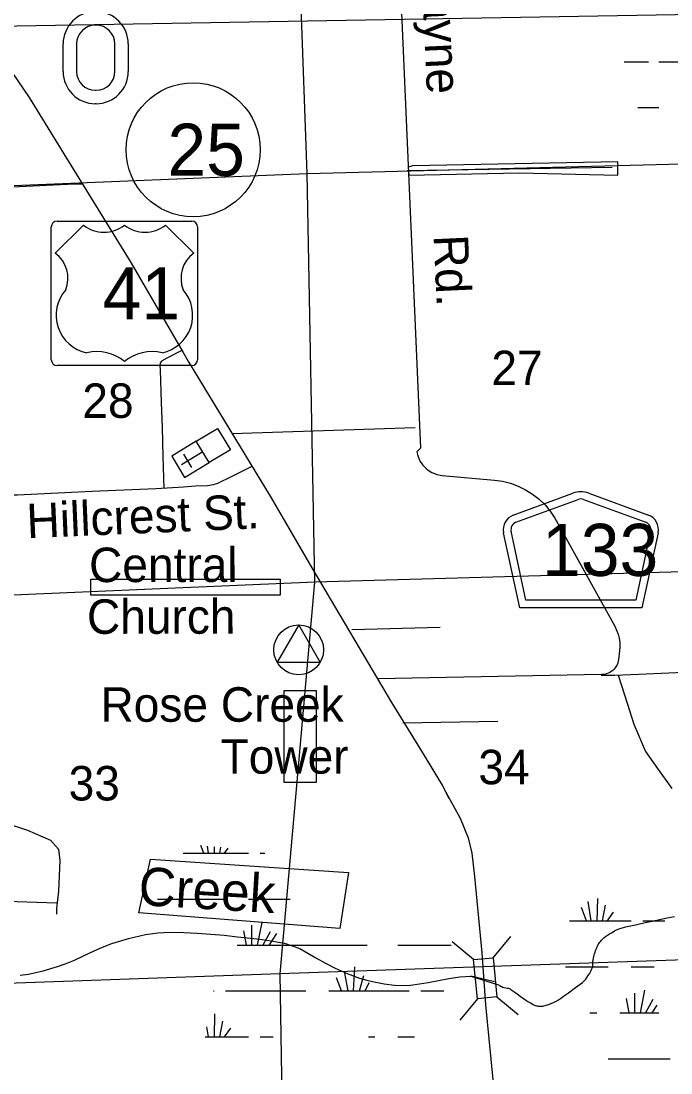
# Model space of a CAD drawing. Extents: x 2480962 to 2688785, y 277103 to 599240.
# Drawn here: x 2562680 to 2571170, y 400443 to 414174 of the extents above; entities that cross this region are included whole.
import ezdxf

# ---------------------------------------------------------------- set-up
doc = ezdxf.new("R2010")
doc.units = 0
for name, color, linetype in [('Bridges', 7, 'Continuous'), ('County Roads Related Text', 7, 'Continuous'), ('County Routes Highway Center Lines', 7, 'Continuous'), ('Culture', 7, 'Continuous'), ('Culture Text', 7, 'Continuous'), ('Divided_Highway', 7, 'Continuous'), ('Lakes and Ponds Text', 7, 'Continuous'), ('Level 31', 7, 'Continuous'), ('Local Roads Improved', 7, 'Continuous'), ('Local Roads Paved', 7, 'Continuous'), ('Narrow River Creek and Branch and Slough', 7, 'Continuous'), ('Planning Number US Highways', 7, 'Continuous'), ('Roadshields County Roads', 7, 'Continuous'), ('Roadshields US Highways', 7, 'Continuous'), ('Section Lines', 7, 'Continuous'), ('Section Numbers', 7, 'Continuous'), ('Swamps', 7, 'Continuous'), ('Township and Range lines', 7, 'Continuous'), ('Uninventoried Roads and Features', 7, 'Continuous'), ('US Routes Highway Center Lines', 7, 'Continuous')]:
    doc.layers.add(name, color=color, linetype=linetype)

msp = doc.modelspace()

# ---------------------------------------------------------------- linework, layer by layer
at = {"layer": 'Bridges'}
for p, q in [((2568847.071, 401946.764), (2569077.345, 402226.131)), ((2568592.25, 401922.218), (2568312.884, 402152.493)), ((2568641.342, 401412.577), (2568411.068, 401133.211)), ((2568896.163, 401437.123), (2569175.529, 401206.849))]:
    msp.add_line(p, q, dxfattribs=at)
msp.add_lwpolyline([(2568641.342, 401412.577), (2568592.25, 401922.218), (2568847.071, 401946.764), (2568896.163, 401437.123)], close=True, dxfattribs=at)
at = {"layer": 'County Routes Highway Center Lines'}
for p, q in [((2567332.1, 421633.197), (2567897.322, 408597.924)), ((2568181.403, 408242.171), (2568862.99, 408181.491)), ((2569670.647, 407655.877), (2570435.283, 406275.103)), ((2570497.99, 405953.479), (2570484.192, 405839.639)), ((2570264.395, 405642.027), (2567341.856, 405587.586))]:
    msp.add_line(p, q, dxfattribs=at)
for points in [[(2552103.363, 412390.475), (2552111.374, 412388.228), (2552223.592, 412352.318), (2552331.321, 412280.498), (2552416.607, 412159.303), (2552533.314, 411957.31), (2552654.51, 411854.069), (2552811.615, 411782.25), (2553000.142, 411764.295), (2554521.82, 411764.295), (2555792.13, 411764.295), (2556622.545, 411777.761), (2557125.282, 411795.716), (2557897.343, 411818.159), (2558359.682, 411831.626), (2559674.879, 411894.468), (2559926.248, 411889.979), (2561645.43, 411966.287), (2563378.079, 412047.085), (2563476.831, 412047.085), (2563480.746, 412047.302)], [(2567897.322, 408597.924), (2567850.412, 408552.875), (2567858.226, 408515.172), (2567869.939, 408478.492), (2567885.422, 408443.237), (2567904.505, 408409.794), (2567926.979, 408378.528), (2567952.598, 408349.784), (2567981.082, 408323.875), (2568012.117, 408301.085), (2568045.365, 408281.664), (2568080.461, 408265.826), (2568117.02, 408253.741), (2568154.642, 408245.545), (2568181.403, 408242.171)], [(2568862.99, 408181.491), (2568969.458, 408166.362), (2569073.762, 408140.186), (2569174.759, 408103.251), (2569271.341, 408055.961), (2569362.452, 407998.835), (2569447.091, 407932.497), (2569524.333, 407857.676), (2569593.33, 407775.19), (2569653.328, 407685.943), (2569670.647, 407655.877)], [(2570435.283, 406275.103), (2570459.664, 406225.062), (2570478.682, 406172.747), (2570492.125, 406118.73), (2570499.85, 406063.603), (2570501.77, 406007.972), (2570497.99, 405953.479)], [(2570484.192, 405839.639), (2570480.144, 405816.474), (2570473.697, 405793.859), (2570464.923, 405772.04), (2570453.914, 405751.26), (2570440.794, 405731.743), (2570425.706, 405713.705), (2570408.815, 405697.342), (2570390.308, 405682.835), (2570370.384, 405670.343), (2570349.264, 405660), (2570327.178, 405651.922), (2570304.369, 405646.198), (2570281.087, 405642.889), (2570264.395, 405642.027)]]:
    msp.add_lwpolyline(points, dxfattribs=at)
at = {"layer": 'Culture'}
for p, q in [((2563660.672, 414120.244), (2563650.672, 414120.244)), ((2563230.672, 413515.244), (2563230.672, 413875.244)), ((2563405.672, 413875.244), (2563405.672, 413515.244)), ((2563905.672, 413515.244), (2563905.672, 413875.244)), ((2564080.672, 413875.244), (2564080.672, 413515.244)), ((2563650.672, 413270.244), (2563660.672, 413270.244)), ((2563660.672, 413095.244), (2563650.672, 413095.244)), ((2564969.201, 408688.291), (2564648.226, 408494.383)), ((2565137.254, 408410.112), (2564969.201, 408688.291)), ((2565053.228, 408549.201), (2564774.922, 408381.072)), ((2564912.351, 408347.264), (2564808.86, 408518.573)), ((2564648.226, 408494.383), (2564816.279, 408216.205)), ((2564816.279, 408216.205), (2565137.254, 408410.112))]:
    msp.add_line(p, q, dxfattribs=at)
for points in [[(2565137.254, 408410.112), (2564969.201, 408688.291), (2565247.38, 408856.343), (2565415.432, 408578.165)], [(2566025.999, 405804.537), (2566588.189, 405804.209), (2566306.999, 406291.243)]]:
    msp.add_lwpolyline(points, close=True, dxfattribs=at)
msp.add_circle((2566307, 405966.243), 325, dxfattribs=at)
for centre, radius, start, end in [((2563650.672, 413875.244), 420, 90, 180), ((2563660.672, 413875.244), 420, 0, 90), ((2563650.672, 413875.244), 245, 90, 180), ((2563660.672, 413875.244), 245, 0, 90), ((2563650.672, 413515.244), 420, 180, 270), ((2563650.672, 413515.244), 245, 180, 270), ((2563660.672, 413515.244), 420, 270, 0), ((2563660.672, 413515.244), 245, 270, 0)]:
    msp.add_arc(centre, radius, start, end, dxfattribs=at)
at = {"layer": 'Divided_Highway'}
msp.add_line((2561286.689, 414089.91), (2600799.421, 414762.355), dxfattribs=at)
at = {"layer": 'Level 31'}
for points in [[(2570476.055, 412162.477), (2570476.055, 412334.379), (2567793.154, 412285.264), (2567737.9, 412266.846), (2567744.039, 412162.477), (2569186.789, 412193.173)], [(2563593.797, 406890.613), (2566065.049, 406890.613), (2566065.049, 406678.65), (2563593.797, 406678.65)], [(2566538.747, 405429.612), (2566112.416, 405429.612), (2566112.416, 404236.776), (2566538.747, 404236.776)], [(2564370.681, 403233.956), (2566958.575, 403060.75), (2566846.501, 402327.174), (2564217.853, 402530.945)]]:
    msp.add_lwpolyline(points, close=True, dxfattribs=at)
at = {"layer": 'Local Roads Improved'}
for p, q in [((2567725.058, 412222.159), (2570401.829, 412267.528)), ((2567668.515, 405012.562), (2568906.155, 405037.035))]:
    msp.add_line(p, q, dxfattribs=at)
at = {"layer": 'Local Roads Paved'}
for p, q in [((2565432.821, 408790.27), (2567829.522, 408869.955)), ((2563143.236, 402659.971), (2562328.02, 402685.715))]:
    msp.add_line(p, q, dxfattribs=at)
for points in [[(2564781.248, 409873.448), (2564586.276, 409773.462), (2564514.62, 409735.134), (2564497.955, 409706.805), (2564492.956, 409676.809), (2564497.955, 409620.151), (2564511.287, 409196.879), (2564522.952, 408868.593), (2564532.95, 408488.647), (2564546.282, 408072.041)], [(2565687.784, 408353.667), (2565424.489, 408225.352), (2565247.847, 408137.031), (2565189.522, 408118.701), (2565117.866, 408108.702), (2564961.222, 408102.036), (2564804.578, 408090.371), (2564444.63, 408068.708), (2563604.751, 408033.713), (2563251.469, 408017.049), (2562634.891, 407985.387), (2562543.237, 407983.72)], [(2562576.876, 406675.98), (2562525.388, 405998.064), (2562430.995, 405397.379), (2562396.67, 405320.148), (2562379.508, 405225.754), (2562293.695, 405054.13), (2562267.952, 404994.062), (2562250.789, 404865.343), (2562293.695, 404607.907), (2562328.02, 404496.351), (2562319.439, 404281.821), (2562242.208, 403784.11), (2562267.952, 403715.461), (2562473.901, 403706.879), (2562765.662, 403612.486), (2563066.005, 403483.768), (2563168.979, 403363.631), (2563186.142, 403217.75), (2563168.979, 402814.433), (2563143.236, 402591.321), (2563143.236, 402514.091)], [(2577052.818, 405449.786), (2576781.118, 405455.692), (2576562.576, 405449.786), (2576344.034, 405426.16), (2576166.838, 405414.347), (2576054.613, 405408.44), (2575948.296, 405432.066), (2575741.567, 405508.851), (2575635.249, 405591.543), (2575452.147, 405756.926), (2575280.857, 405833.711), (2575121.381, 405863.243), (2574950.091, 405863.243), (2572605.196, 405727.393), (2570750.543, 405644.702), (2570431.59, 405632.888), (2570257.03, 405632.888)], [(2570480.788, 405634.711), (2570602.879, 405254.87), (2570685.571, 404994.982), (2570839.141, 404640.59), (2570992.711, 404416.142), (2571181.72, 404156.254)]]:
    msp.add_lwpolyline(points, dxfattribs=at)
at = {"layer": 'Narrow River Creek and Branch and Slough'}
for points in [[(2568865.511, 401630.867), (2568553.926, 401705.708), (2568919.127, 401594.499), (2568935.21, 401583.682), (2568951.673, 401573.511), (2568959.024, 401569.654), (2568973.537, 401563.97), (2568986.829, 401560.257), (2569034.856, 401550.569), (2569046.568, 401547.572), (2569055.112, 401544.835), (2569067.413, 401539.672), (2569078.932, 401532.897), (2569119.026, 401504.573), (2569158.836, 401475.85), (2569201.453, 401444.726), (2569244.081, 401413.592), (2569274.711, 401392.382), (2569298.22, 401377.39), (2569334.404, 401356.127), (2569371.768, 401336.037), (2569380.605, 401331.774), (2569397.827, 401325.023), (2569413.455, 401320.435), (2569427.437, 401317.424), (2569439.828, 401315.554), (2569450.736, 401314.501), (2569469.839, 401313.957), (2569484.06, 401314.63), (2569494.6, 401315.738), (2569510.109, 401318.365), (2569525.133, 401322.144), (2569551.112, 401330.226), (2569573.838, 401338.018), (2569593.644, 401345.417), (2569627.926, 401359.742), (2569653.151, 401371.7), (2569671.702, 401381.389), (2569698.792, 401397.133), (2569724.82, 401414.397), (2569777.34, 401451.905), (2569829.61, 401489.614), (2569921.508, 401556.371), (2570012.961, 401623.885), (2570023.816, 401632.714), (2570032.704, 401641.044), (2570047.143, 401656.766), (2570057.261, 401669.322), (2570071.741, 401689.013), (2570085.937, 401709.256), (2570103.57, 401735.801), (2570115.529, 401756.126), (2570123.653, 401771.704), (2570129.212, 401783.616), (2570136.606, 401801.916), (2570142.76, 401820.814), (2570145.449, 401832.498), (2570146.934, 401842.841), (2570148.226, 401861.119), (2570149.167, 401888.674), (2570150.199, 401902.374), (2570152.227, 401915.938), (2570162.039, 401961.904), (2570170.639, 401995.942), (2570178.132, 402021.245), (2570184.483, 402040.101), (2570195.399, 402068.203), (2570201.567, 402082.176), (2570208.259, 402096.1), (2570220.229, 402118.09), (2570231.728, 402136.307), (2570242.572, 402151.495), (2570252.658, 402164.228), (2570261.937, 402174.958), (2570279.194, 402192.844), (2570292.983, 402205.546), (2570315.018, 402223.515), (2570338.667, 402240.256), (2570367.068, 402258.504), (2570392.031, 402273.594), (2570414.011, 402286.054), (2570433.385, 402296.337), (2570450.469, 402304.831), (2570480.723, 402318.475), (2570503.763, 402327.618), (2570521.269, 402333.823), (2570547.936, 402342.021), (2570575.145, 402348.809), (2570704.277, 402376.784), (2570833.362, 402404.857), (2570946.632, 402430.14), (2571059.947, 402455.225), (2571121.784, 402468.307), (2571214.727, 402487.046)], [(2570800.553, 402426.817), (2571088.648, 402426.824)], [(2562668.705, 401720.189), (2562779.36, 401732.931), (2562970.301, 401777.042), (2563158.579, 401832.732), (2563270.178, 401870.99), (2563379.516, 401914.698), (2563479.492, 401963.168), (2563579.14, 402012.228), (2563722.441, 402074.644), (2563868.318, 402132.004), (2564084.079, 402200.113), (2564305.459, 402248.373), (2564468.811, 402271.091), (2564632.648, 402278.903), (2564807.096, 402275.859), (2564981.454, 402267.482), (2565158.73, 402255.486), (2565335.725, 402240.296), (2565507.688, 402221.71), (2565679.553, 402202.422), (2565798.624, 402188.491), (2565917.617, 402173.766), (2566123.515, 402138.197), (2566320.341, 402068.023), (2566427.626, 402006.785), (2566533.091, 401944.041), (2566657.318, 401875.963), (2566782.937, 401809.974), (2566939.529, 401739.673), (2567101.39, 401682.052), (2567196.186, 401654.324), (2567292.159, 401631.685), (2567424.517, 401606.97), (2567556.815, 401587.532), (2567662.46, 401582.753), (2567768.102, 401590.204), (2567884.339, 401606.026), (2568000.151, 401624.809), (2568134.391, 401650.163), (2568268.993, 401675.713), (2568411.377, 401696.843), (2568553.926, 401705.708), (2568598.116, 401700.116)]]:
    msp.add_lwpolyline(points, dxfattribs=at)
at = {"layer": 'Planning Number US Highways'}
msp.add_circle((2564929.31, 412494.11), 875, dxfattribs=at)
at = {"layer": 'Roadshields County Roads'}
for p, q in [((2569110.278, 407724.446), (2569889.652, 408010.783)), ((2570096.565, 408010.783), (2570874.587, 407724.943)), ((2569144.763, 407630.58), (2569958.623, 407929.587)), ((2570027.594, 407929.587), (2570840.102, 407631.076)), ((2569194.249, 406512.62), (2568983.692, 407494.791)), ((2569275.083, 406612.62), (2569081.47, 407515.753)), ((2570903.395, 407516.249), (2570709.675, 406612.62)), ((2571001.173, 407495.289), (2570790.509, 406512.62)), ((2570709.675, 406612.62), (2569275.083, 406612.62)), ((2570790.509, 406512.62), (2569194.249, 406512.62))]:
    msp.add_line(p, q, dxfattribs=at)
for centre, radius, start, end in [((2569993.109, 407729.186), 300, 69.8269806, 110.1730139), ((2569993.109, 407835.721), 100, 69.8269876, 110.1729839), ((2569179.249, 407536.715), 200, 110.1729839, 192.0998896), ((2570805.617, 407537.211), 200, 347.9000917, 69.8270083), ((2569179.249, 407536.715), 100, 110.1729839, 192.0998896), ((2570805.617, 407537.211), 100, 347.9000932, 69.8269876)]:
    msp.add_arc(centre, radius, start, end, dxfattribs=at)
at = {"layer": 'Roadshields US Highways'}
for p, q in [((2563150.673, 411561.568), (2564912.145, 411561.568)), ((2563075.673, 409753.192), (2563075.673, 411486.568)), ((2563495.274, 411511.567), (2563125.673, 411145.503)), ((2563495.275, 411511.568), (2563495.274, 411511.567)), ((2564031.313, 411509.949), (2564031.505, 411509.949)), ((2564937.145, 411145.503), (2564567.543, 411511.567)), ((2564987.145, 411486.568), (2564987.145, 409753.192)), ((2564912.145, 409678.192), (2563150.673, 409678.192))]:
    msp.add_line(p, q, dxfattribs=at)
for centre, radius, start, end in [((2563150.673, 411486.568), 75, 90, 180), ((2564912.145, 411486.568), 75, 0, 90), ((2563764.406, 411847.397), 430.363, 231.2915306, 308.3625611), ((2564298.412, 411847.397), 430.363, 231.6374389, 308.7084694), ((2562884.296, 410815.462), 408.888, 338.3056083, 53.8199), ((2565178.522, 410815.462), 408.888, 126.1801, 201.6943917), ((2563641.292, 410334.017), 501.276, 138.7830861, 258.2378111), ((2564421.526, 410334.017), 501.276, 281.7621889, 41.2169139), ((2563150.673, 409753.192), 75, 180, 270), ((2563672.008, 409301.236), 558.087, 49.9101278, 103.7765444), ((2564390.81, 409301.236), 558.087, 76.2234556, 130.0898722), ((2564912.145, 409753.192), 75, 270, 0)]:
    msp.add_arc(centre, radius, start, end, dxfattribs=at)
at = {"layer": 'Section Lines'}
for p, q in [((2566415.751, 412183.771), (2566233.547, 417468.866)), ((2566415.754, 412183.769), (2571724.292, 412319.61)), ((2561127.782, 411965.339), (2566415.754, 412183.769)), ((2566518.177, 406850.121), (2566415.754, 412183.769)), ((2571928.898, 407003.475), (2566518.205, 406850.277)), ((2566518.177, 406850.121), (2561238.436, 406620.463)), ((2566065.083, 401735.676), (2566518.177, 406850.121)), ((2566129.637, 398050.359), (2566065.083, 401735.676))]:
    msp.add_line(p, q, dxfattribs=at)
at = {"layer": 'Swamps'}
for p, q in [((2571010.033, 413643.74), (2571619.26, 413643.754)), ((2566518.205, 406850.277), (2566518.182, 406850.016)), ((2566999.87, 406231.468), (2568152.968, 406263.696)), ((2564901.919, 403312.864), (2565651.918, 403312.882)), ((2564901.926, 402712.857), (2565351.926, 402712.868)), ((2570128.556, 402426.864), (2570089.162, 402680.101)), ((2570273.817, 402426.614), (2570316.701, 402632.468)), ((2570066.234, 402427.786), (2570000.163, 402600.581)), ((2570336.013, 402426.307), (2570419.79, 402540.011)), ((2565692.876, 402371.434), (2565692.879, 402112.869)), ((2565825.78, 402407.684), (2565766.843, 402112.976)), ((2569900.554, 402426.794), (2570650.553, 402426.813)), ((2565584.136, 402298.937), (2565621.347, 402112.89)), ((2565934.521, 402286.863), (2565840.516, 402112.273)), ((2566019.098, 402262.7), (2565919.779, 402113.717)), ((2565501.933, 402112.865), (2567201.931, 402112.907)), ((2567023.448, 401512.928), (2567040.684, 401829.006)), ((2569900.562, 401826.788), (2570350.561, 401826.799)), ((2566867.374, 401513.063), (2566801.901, 401684.929)), ((2566952.448, 401512.976), (2566906.193, 401767.36)), ((2567100.133, 401513.108), (2567158.366, 401716.931)), ((2565351.94, 401512.854), (2566401.939, 401512.88)), ((2566701.939, 401512.888), (2567751.938, 401512.914)), ((2567176.729, 401513.032), (2567225.613, 401621.666)), ((2567901.938, 401512.918), (2568201.937, 401512.925)), ((2570824.415, 401521.616), (2570765.478, 401226.908)), ((2570582.771, 401412.868), (2570619.982, 401226.821)), ((2570691.511, 401485.366), (2570691.514, 401226.801)), ((2570933.157, 401400.795), (2570839.151, 401226.205)), ((2565208.112, 400912.862), (2565213.839, 401216.58)), ((2565275.211, 400912.655), (2565318.095, 401118.509)), ((2565337.407, 400912.348), (2565421.184, 401026.052))]:
    msp.add_line(p, q, dxfattribs=at)
for points in [[(2570558.021, 413641.111), (2570875.117, 413641.118)], [(2570736.931, 413043.727), (2571009.143, 413043.733)], [(2564796.4, 403312.861), (2564901.919, 403312.864)], [(2565067.599, 403313.855), (2565029.634, 403413.147)], [(2565129.921, 403312.933), (2565115.608, 403404.942)], [(2565208.083, 403312.89), (2565209.65, 403395.967)], [(2565275.182, 403312.683), (2565290.917, 403388.212)], [(2565337.378, 403312.376), (2565386.531, 403379.086)], [(2565801.918, 403312.886), (2565865.871, 403312.888)], [(2564464.038, 402712.846), (2564901.926, 402712.857)], [(2565651.926, 402712.875), (2566196.224, 402712.889)], [(2570206.718, 402426.821), (2570212.249, 402720.148)], [(2569843.275, 402426.793), (2569900.554, 402426.794)], [(2567601.931, 402112.917), (2568299.173, 402112.935)], [(2569790.814, 401826.785), (2569900.562, 401826.788)], [(2570650.561, 401826.807), (2570949.165, 401826.814)], [(2565192.751, 401512.85), (2565201.94, 401512.85)], [(2570985.749, 401328.655), (2570918.415, 401227.649)], [(2570108.567, 401226.786), (2570200.569, 401226.789)], [(2570500.568, 401226.796), (2571011.198, 401226.809)], [(2565129.95, 400912.905), (2565109.227, 401046.121)], [(2565085.375, 400912.84), (2565651.947, 400912.854)], [(2565801.947, 400912.858), (2565973.908, 400912.862)], [(2567220.919, 400912.894), (2567301.946, 400912.896)], [(2567601.945, 400912.904), (2567818.841, 400912.909)], [(2570350.576, 400626.786), (2571161.197, 400626.806)]]:
    msp.add_lwpolyline(points, dxfattribs=at)
at = {"layer": 'Township and Range lines'}
for p, q in [((2575576.213, 402065.11), (2566061.096, 401735.538)), ((2566061.096, 401735.538), (2560771.475, 401550.289))]:
    msp.add_line(p, q, dxfattribs=at)
at = {"layer": 'US Routes Highway Center Lines'}
msp.add_lwpolyline([(2562189.014, 414045.523), (2562785.054, 413178.071), (2563205.475, 412496.882), (2564115.501, 411022.747), (2564796.69, 409846.632), (2564865.873, 409724.231), (2565946.196, 407952.076), (2566478.375, 407036.728), (2567521.445, 405280.538), (2567899.292, 404663.211), (2568181.347, 404200.215), (2568271.817, 404024.596), (2568234.565, 404099.101), (2568415.506, 403769.15), (2568521.941, 403513.704), (2568569.838, 403311.476), (2568601.768, 403008.135), (2568697.56, 402012.96), (2568745.457, 401331.771), (2568862.536, 400176.943)], dxfattribs=at)

# ---------------------------------------------------------------- texts
at = {"layer": 'County Roads Related Text'}
msp.add_text('Payne           Rd.', height=450, rotation=272.6469, dxfattribs=at).set_placement((2567904.601, 414917.064))
at = {"layer": 'Culture Text'}
for s, rotation, p in [('Central', 0.0520028, (2563569.342, 406850.106)), ('Church', 0.0520083, (2563541.926, 406174.593)), ('Rose Creek', 0.0014111, (2563718.014, 405027.508)), ('Tower', 0.0014167, (2565287.089, 404349.535))]:
    msp.add_text(s, height=450, rotation=rotation, dxfattribs=at).set_placement(p)
at = {"layer": 'Lakes and Ponds Text'}
msp.add_text('Creek', height=500, rotation=356.566175, dxfattribs=at).set_placement((2564206.27, 402635.681))
at = {"layer": 'Planning Number US Highways'}
msp.add_text('25', height=680, dxfattribs=at).set_placement((2564593.105, 412154.11))
at = {"layer": 'Roadshields County Roads'}
msp.add_text('133', height=680, dxfattribs=at).set_placement((2569486.608, 406930.904))
at = {"layer": 'Roadshields US Highways'}
msp.add_text('41', height=679.999, dxfattribs=at).set_placement((2563745.78, 410279.073))
at = {"layer": 'Section Numbers'}
for s, rotation, p in [('27', 0.0293056, (2568824.778, 409421.064)), ('28', 0.0293056, (2563481.746, 408993.701)), ('34', 0.02935, (2568654.462, 404211.192)), ('33', 0.02935, (2563302.487, 403999.87))]:
    msp.add_text(s, height=450, rotation=rotation, dxfattribs=at).set_placement(p)
at = {"layer": 'Uninventoried Roads and Features'}
msp.add_text('Hillcrest St.', height=450, rotation=2.490675, dxfattribs=at).set_placement((2562761.972, 407422.2))

doc.saveas('drawing.dxf')
